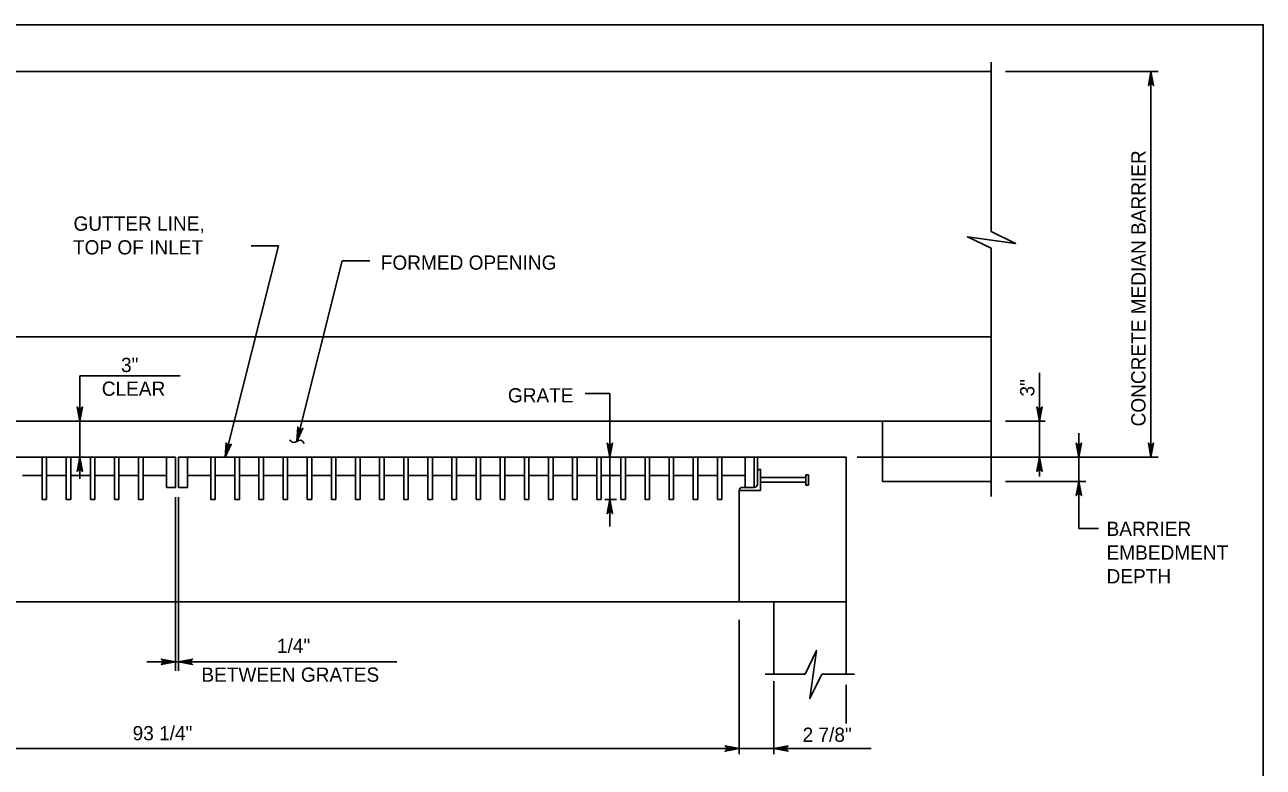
# Model space of a CAD drawing. Extents: x 2087776 to 2104538, y 970919 to 982612.
# Drawn here: x 2095145 to 2096001, y 980101 to 980614 of the extents above; entities that cross this region are included whole.
import ezdxf

# ---------------------------------------------------------------- set-up
doc = ezdxf.new("R2010")
doc.units = 0
doc.layers.add('1', color=7, linetype='Continuous')

msp = doc.modelspace()

# ---------------------------------------------------------------- linework, layer by layer
at = {"layer": '1'}
for p, q in [((2095812.65, 980581.92), (2094447.44, 980581.92)), ((2095812.65, 980471.33), (2095812.65, 980588.39)), ((2095928.09, 980581.92), (2095822.55, 980581.92)), ((2095923.19, 980315.25), (2095923.19, 980581.92)), ((2095320.32, 980461.38), (2095283.56, 980315.25)), ((2095301.4, 980461.38), (2095320.32, 980461.38)), ((2095812.65, 980288.1), (2095812.65, 980459.79)), ((2095364.44, 980451.01), (2095333.05, 980326.22)), ((2095364.44, 980451.01), (2095383.36, 980451.01)), ((2095812.65, 980398.58), (2094447.44, 980398.58)), ((2095183.02, 980371.54), (2095183.02, 980300.35)), ((2095183.02, 980371.54), (2095252.49, 980371.54)), ((2095846.17, 980301.92), (2095846.17, 980373.7)), ((2095549.36, 980359.44), (2095532.33, 980359.44)), ((2095549.36, 980359.44), (2095549.36, 980267.29)), ((2095812.65, 980340.25), (2094447.44, 980340.25)), ((2095737.65, 980340.25), (2095737.65, 980298.58)), ((2095850.08, 980340.25), (2095822.55, 980340.25)), ((2095873.36, 980266.07), (2095873.36, 980332.01)), ((2095249.11, 980315.25), (2094787.65, 980315.25)), ((2095156.98, 980315.25), (2095156.98, 980286.08)), ((2095160.11, 980315.25), (2095160.11, 980286.08)), ((2095173.65, 980315.25), (2095173.65, 980286.08)), ((2095176.78, 980315.25), (2095176.78, 980286.08)), ((2095190.32, 980315.25), (2095190.32, 980286.08)), ((2095193.45, 980315.25), (2095193.45, 980286.08)), ((2095206.99, 980315.25), (2095206.99, 980286.08)), ((2095210.12, 980315.25), (2095210.12, 980286.08)), ((2095223.66, 980315.25), (2095223.66, 980286.08)), ((2095226.79, 980315.25), (2095226.79, 980286.08)), ((2095242.86, 980294.41), (2095242.86, 980315.25)), ((2095249.11, 980294.41), (2095249.11, 980315.25)), ((2095251.19, 980294.41), (2095251.19, 980315.25)), ((2095712.65, 980315.25), (2095251.19, 980315.25)), ((2095257.44, 980294.41), (2095257.44, 980315.25)), ((2095273.51, 980315.25), (2095273.51, 980286.08)), ((2095276.64, 980315.25), (2095276.64, 980286.08)), ((2095290.18, 980315.25), (2095290.18, 980286.08)), ((2095293.31, 980315.25), (2095293.31, 980286.08)), ((2095306.85, 980315.25), (2095306.85, 980286.08)), ((2095309.98, 980315.25), (2095309.98, 980286.08)), ((2095323.52, 980315.25), (2095323.52, 980286.08)), ((2095326.65, 980315.25), (2095326.65, 980286.08)), ((2095340.19, 980315.25), (2095340.19, 980286.08)), ((2095343.32, 980315.25), (2095343.32, 980286.08)), ((2095356.86, 980315.25), (2095356.86, 980286.08)), ((2095359.99, 980315.25), (2095359.99, 980286.08)), ((2095373.53, 980315.25), (2095373.53, 980286.08)), ((2095376.66, 980315.25), (2095376.66, 980286.08)), ((2095390.2, 980315.25), (2095390.2, 980286.08)), ((2095393.33, 980315.25), (2095393.33, 980286.08)), ((2095406.87, 980315.25), (2095406.87, 980286.08)), ((2095410, 980315.25), (2095410, 980286.08)), ((2095423.54, 980315.25), (2095423.54, 980286.08)), ((2095426.67, 980315.25), (2095426.67, 980286.08)), ((2095440.21, 980315.25), (2095440.21, 980286.08)), ((2095443.34, 980315.25), (2095443.34, 980286.08)), ((2095456.88, 980315.25), (2095456.88, 980286.08)), ((2095460.01, 980315.25), (2095460.01, 980286.08)), ((2095473.55, 980315.25), (2095473.55, 980286.08)), ((2095476.68, 980315.25), (2095476.68, 980286.08)), ((2095490.22, 980315.25), (2095490.22, 980286.08)), ((2095493.35, 980315.25), (2095493.35, 980286.08)), ((2095506.89, 980315.25), (2095506.89, 980286.08)), ((2095510.02, 980315.25), (2095510.02, 980286.08)), ((2095523.56, 980315.25), (2095523.56, 980286.08)), ((2095526.69, 980315.25), (2095526.69, 980286.08)), ((2095540.23, 980315.25), (2095540.23, 980286.08)), ((2095543.36, 980315.25), (2095543.36, 980286.08)), ((2095556.9, 980315.25), (2095556.9, 980286.08)), ((2095560.03, 980315.25), (2095560.03, 980286.08)), ((2095573.57, 980315.25), (2095573.57, 980286.08)), ((2095576.7, 980315.25), (2095576.7, 980286.08)), ((2095590.24, 980315.25), (2095590.24, 980286.08)), ((2095593.37, 980315.25), (2095593.37, 980286.08)), ((2095606.91, 980315.25), (2095606.91, 980286.08)), ((2095610.04, 980315.25), (2095610.04, 980286.08)), ((2095623.58, 980315.25), (2095623.58, 980286.08)), ((2095626.71, 980315.25), (2095626.71, 980286.08)), ((2095642.86, 980315.25), (2095642.86, 980294.41)), ((2095649.11, 980315.25), (2095649.11, 980294.41)), ((2095651.19, 980315.25), (2095651.19, 980304.83)), ((2095712.65, 980315.25), (2095712.65, 980165.41)), ((2095928.09, 980315.25), (2095720.16, 980315.25)), ((2095156.98, 980302.75), (2095143.44, 980302.75)), ((2095173.65, 980302.75), (2095160.11, 980302.75)), ((2095190.32, 980302.75), (2095176.78, 980302.75)), ((2095206.99, 980302.75), (2095193.45, 980302.75)), ((2095223.66, 980302.75), (2095210.12, 980302.75)), ((2095242.86, 980302.75), (2095226.79, 980302.75)), ((2095257.44, 980302.75), (2095273.51, 980302.75)), ((2095276.64, 980302.75), (2095290.18, 980302.75)), ((2095293.31, 980302.75), (2095306.85, 980302.75)), ((2095309.98, 980302.75), (2095323.52, 980302.75)), ((2095326.65, 980302.75), (2095340.19, 980302.75)), ((2095343.32, 980302.75), (2095356.86, 980302.75)), ((2095359.99, 980302.75), (2095373.53, 980302.75)), ((2095376.66, 980302.75), (2095390.2, 980302.75)), ((2095393.33, 980302.75), (2095406.87, 980302.75)), ((2095410, 980302.75), (2095423.54, 980302.75)), ((2095426.67, 980302.75), (2095440.21, 980302.75)), ((2095443.34, 980302.75), (2095456.88, 980302.75)), ((2095460.01, 980302.75), (2095473.55, 980302.75)), ((2095476.68, 980302.75), (2095490.22, 980302.75)), ((2095493.35, 980302.75), (2095506.89, 980302.75)), ((2095510.02, 980302.75), (2095523.56, 980302.75)), ((2095526.69, 980302.75), (2095540.23, 980302.75)), ((2095543.36, 980302.75), (2095556.9, 980302.75)), ((2095560.03, 980302.75), (2095573.57, 980302.75)), ((2095576.7, 980302.75), (2095590.24, 980302.75)), ((2095593.37, 980302.75), (2095606.91, 980302.75)), ((2095610.04, 980302.75), (2095623.58, 980302.75)), ((2095626.71, 980302.75), (2095642.86, 980302.75)), ((2095651.19, 980304.83), (2095651.19, 980296.5)), ((2095653.28, 980292.33), (2095653.28, 980306.91)), ((2095653.28, 980301.18), (2095684.6, 980301.18)), ((2095684.6, 980296.06), (2095684.6, 980303.18)), ((2095684.6, 980303.18), (2095686.6, 980303.18)), ((2095686.6, 980296.06), (2095686.6, 980303.18)), ((2095242.86, 980294.41), (2095249.11, 980294.41)), ((2095257.44, 980294.41), (2095251.19, 980294.41)), ((2095638.69, 980292.33), (2095638.69, 980215.41)), ((2095638.69, 980292.33), (2095653.28, 980292.33)), ((2095649.11, 980294.42), (2095640.77, 980294.42)), ((2095653.28, 980298.06), (2095684.6, 980298.06)), ((2095684.6, 980296.06), (2095686.6, 980296.06)), ((2095812.65, 980298.58), (2095737.65, 980298.58)), ((2095878.06, 980298.58), (2095822.55, 980298.58)), ((2095160.11, 980286.08), (2095156.98, 980286.08)), ((2095176.78, 980286.08), (2095173.65, 980286.08)), ((2095193.45, 980286.08), (2095190.32, 980286.08)), ((2095210.12, 980286.08), (2095206.99, 980286.08)), ((2095226.79, 980286.08), (2095223.66, 980286.08)), ((2095249.11, 980167.59), (2095249.11, 980287.75)), ((2095251.19, 980167.59), (2095251.19, 980287.75)), ((2095273.51, 980286.08), (2095276.64, 980286.08)), ((2095290.18, 980286.08), (2095293.31, 980286.08)), ((2095306.85, 980286.08), (2095309.98, 980286.08)), ((2095323.52, 980286.08), (2095326.65, 980286.08)), ((2095340.19, 980286.08), (2095343.32, 980286.08)), ((2095356.86, 980286.08), (2095359.99, 980286.08)), ((2095373.53, 980286.08), (2095376.66, 980286.08)), ((2095390.2, 980286.08), (2095393.33, 980286.08)), ((2095406.87, 980286.08), (2095410, 980286.08)), ((2095423.54, 980286.08), (2095426.67, 980286.08)), ((2095440.21, 980286.08), (2095443.34, 980286.08)), ((2095456.88, 980286.08), (2095460.01, 980286.08)), ((2095473.55, 980286.08), (2095476.68, 980286.08)), ((2095490.22, 980286.08), (2095493.35, 980286.08)), ((2095506.89, 980286.08), (2095510.02, 980286.08)), ((2095523.56, 980286.08), (2095526.69, 980286.08)), ((2095540.23, 980286.08), (2095543.36, 980286.08)), ((2095545.93, 980286.08), (2095553.77, 980286.08)), ((2095556.9, 980286.08), (2095560.03, 980286.08)), ((2095573.57, 980286.08), (2095576.7, 980286.08)), ((2095590.24, 980286.08), (2095593.37, 980286.08)), ((2095606.91, 980286.08), (2095610.04, 980286.08)), ((2095623.58, 980286.08), (2095626.71, 980286.08)), ((2095886.83, 980266.07), (2095873.36, 980266.07)), ((2095712.65, 980215.41), (2094787.65, 980215.41)), ((2095662.65, 980215.41), (2095662.65, 980165.41)), ((2095638.69, 980110.11), (2095638.69, 980202.81)), ((2095229.34, 980173.9), (2095402.09, 980173.9)), ((2095656.52, 980165.41), (2095684.29, 980165.41)), ((2095695.85, 980165.41), (2095718.21, 980165.41)), ((2095662.65, 980110.11), (2095662.65, 980160.59)), ((2095712.65, 980131.24), (2095712.65, 980157.87)), ((2094775.29, 980113.9), (2095729.81, 980113.9))]:
    msp.add_line(p, q, dxfattribs=at)
for points in [[(2096000.74, 978763.82), (2096000.74, 980614.22), (2093422, 980614.22), (2093422, 978763.82), (2096000.74, 978763.82), (2096000.74, 978850.3), (2095344.57, 978850.3), (2095344.57, 979062.5), (2096000.74, 979062.5), (2096000.74, 979157.53), (2095344.57, 979157.53), (2095344.57, 978763.82), (2095603.11, 978763.82), (2095603.11, 978850.3), (2095603.11, 978763.82), (2095855.73, 978763.82), (2095855.73, 978850.3), (2095855.73, 978809.9), (2096000.74, 978809.9)], [(2095923.19, 980581.92), (2095925.02, 980572.13), (2095924.76, 980572.51), (2095924.5, 980572.88), (2095924.17, 980573.08), (2095923.85, 980573.27), (2095923.52, 980573.33), (2095923.19, 980573.39), (2095922.86, 980573.33), (2095922.53, 980573.27), (2095922.21, 980573.08), (2095921.88, 980572.88), (2095921.62, 980572.51), (2095921.36, 980572.13), (2095923.19, 980581.92), (2095921.62, 980572.51), (2095921.88, 980572.88), (2095923.19, 980581.92), (2095922.21, 980573.08), (2095922.53, 980573.27), (2095923.19, 980581.92), (2095922.86, 980573.33), (2095923.19, 980573.39), (2095923.19, 980581.92), (2095923.52, 980573.33), (2095923.85, 980573.27), (2095923.19, 980581.92), (2095924.17, 980573.08), (2095924.5, 980572.88), (2095923.19, 980581.92), (2095924.76, 980572.51)], [(2095812.65, 980471.33), (2095829.67, 980463), (2095796.37, 980467.53), (2095812.65, 980459.79)], [(2095183.02, 980340.25), (2095181.18, 980350.03), (2095181.44, 980349.65), (2095181.7, 980349.28), (2095182.03, 980349.08), (2095182.36, 980348.89), (2095182.69, 980348.83), (2095183.02, 980348.78), (2095183.34, 980348.83), (2095183.67, 980348.89), (2095184, 980349.08), (2095184.33, 980349.28), (2095184.59, 980349.65), (2095184.85, 980350.03), (2095183.02, 980340.25), (2095184.59, 980349.65), (2095184.33, 980349.28), (2095183.02, 980340.25), (2095184, 980349.08), (2095183.67, 980348.89), (2095183.02, 980340.25), (2095183.34, 980348.83), (2095183.02, 980348.78), (2095183.02, 980340.25), (2095182.69, 980348.83), (2095182.36, 980348.89), (2095183.02, 980340.25), (2095182.03, 980349.08), (2095181.7, 980349.28), (2095183.02, 980340.25), (2095181.44, 980349.65)], [(2095846.17, 980340.25), (2095844.34, 980350.03), (2095844.6, 980349.65), (2095844.86, 980349.28), (2095845.19, 980349.08), (2095845.52, 980348.89), (2095845.84, 980348.83), (2095846.17, 980348.78), (2095846.5, 980348.83), (2095846.83, 980348.89), (2095847.16, 980349.08), (2095847.48, 980349.28), (2095847.75, 980349.65), (2095848.01, 980350.03), (2095846.17, 980340.25), (2095847.75, 980349.65), (2095847.48, 980349.28), (2095846.17, 980340.25), (2095847.16, 980349.08), (2095846.83, 980348.89), (2095846.17, 980340.25), (2095846.5, 980348.83), (2095846.17, 980348.78), (2095846.17, 980340.25), (2095845.84, 980348.83), (2095845.52, 980348.89), (2095846.17, 980340.25), (2095845.19, 980349.08), (2095844.86, 980349.28), (2095846.17, 980340.25), (2095844.6, 980349.65)], [(2095333.05, 980326.22), (2095333.66, 980336.16), (2095333.82, 980335.73), (2095333.98, 980335.3), (2095334.26, 980335.03), (2095334.53, 980334.76), (2095334.83, 980334.63), (2095335.14, 980334.49), (2095335.47, 980334.47), (2095335.8, 980334.44), (2095336.16, 980334.55), (2095336.53, 980334.66), (2095336.88, 980334.96), (2095337.22, 980335.26), (2095333.05, 980326.22), (2095336.88, 980334.96), (2095336.53, 980334.66), (2095333.05, 980326.22), (2095336.16, 980334.55), (2095335.8, 980334.44), (2095333.05, 980326.22), (2095335.47, 980334.47), (2095335.14, 980334.49), (2095333.05, 980326.22), (2095334.83, 980334.63), (2095334.53, 980334.76), (2095333.05, 980326.22), (2095334.26, 980335.03), (2095333.98, 980335.3), (2095333.05, 980326.22), (2095333.82, 980335.73)], [(2095283.56, 980315.25), (2095284.17, 980325.18), (2095284.33, 980324.75), (2095284.49, 980324.32), (2095284.76, 980324.06), (2095285.03, 980323.79), (2095285.34, 980323.65), (2095285.64, 980323.52), (2095285.97, 980323.49), (2095286.31, 980323.47), (2095286.67, 980323.58), (2095287.04, 980323.68), (2095287.38, 980323.99), (2095287.73, 980324.29), (2095283.56, 980315.25), (2095287.38, 980323.99), (2095287.04, 980323.68), (2095283.56, 980315.25), (2095286.67, 980323.58), (2095286.31, 980323.47), (2095283.56, 980315.25), (2095285.97, 980323.49), (2095285.64, 980323.52), (2095283.56, 980315.25), (2095285.34, 980323.65), (2095285.03, 980323.79), (2095283.56, 980315.25), (2095284.76, 980324.06), (2095284.49, 980324.32), (2095283.56, 980315.25), (2095284.33, 980324.75)], [(2095549.36, 980315.25), (2095547.52, 980325.03), (2095547.79, 980324.65), (2095548.05, 980324.28), (2095548.38, 980324.08), (2095548.7, 980323.89), (2095549.03, 980323.83), (2095549.36, 980323.78), (2095549.69, 980323.83), (2095550.02, 980323.89), (2095550.34, 980324.08), (2095550.67, 980324.28), (2095550.93, 980324.65), (2095551.19, 980325.03), (2095549.36, 980315.25), (2095550.93, 980324.65), (2095550.67, 980324.28), (2095549.36, 980315.25), (2095550.34, 980324.08), (2095550.02, 980323.89), (2095549.36, 980315.25), (2095549.69, 980323.83), (2095549.36, 980323.78), (2095549.36, 980315.25), (2095549.03, 980323.83), (2095548.7, 980323.89), (2095549.36, 980315.25), (2095548.38, 980324.08), (2095548.05, 980324.28), (2095549.36, 980315.25), (2095547.79, 980324.65)], [(2095873.36, 980315.25), (2095871.52, 980325.03), (2095871.78, 980324.65), (2095872.04, 980324.28), (2095872.37, 980324.08), (2095872.7, 980323.89), (2095873.03, 980323.83), (2095873.36, 980323.78), (2095873.69, 980323.83), (2095874.01, 980323.89), (2095874.34, 980324.08), (2095874.67, 980324.28), (2095874.93, 980324.65), (2095875.19, 980325.03), (2095873.36, 980315.25), (2095874.93, 980324.65), (2095874.67, 980324.28), (2095873.36, 980315.25), (2095874.34, 980324.08), (2095874.01, 980323.89), (2095873.36, 980315.25), (2095873.69, 980323.83), (2095873.36, 980323.78), (2095873.36, 980315.25), (2095873.03, 980323.83), (2095872.7, 980323.89), (2095873.36, 980315.25), (2095872.37, 980324.08), (2095872.04, 980324.28), (2095873.36, 980315.25), (2095871.78, 980324.65)], [(2095923.19, 980315.25), (2095921.36, 980325.03), (2095921.62, 980324.65), (2095921.88, 980324.28), (2095922.21, 980324.08), (2095922.53, 980323.89), (2095922.86, 980323.83), (2095923.19, 980323.78), (2095923.52, 980323.83), (2095923.85, 980323.89), (2095924.17, 980324.08), (2095924.5, 980324.28), (2095924.76, 980324.65), (2095925.02, 980325.03), (2095923.19, 980315.25), (2095924.76, 980324.65), (2095924.5, 980324.28), (2095923.19, 980315.25), (2095924.17, 980324.08), (2095923.85, 980323.89), (2095923.19, 980315.25), (2095923.52, 980323.83), (2095923.19, 980323.78), (2095923.19, 980315.25), (2095922.86, 980323.83), (2095922.53, 980323.89), (2095923.19, 980315.25), (2095922.21, 980324.08), (2095921.88, 980324.28), (2095923.19, 980315.25), (2095921.62, 980324.65)], [(2095183.02, 980315.25), (2095184.85, 980305.46), (2095184.59, 980305.84), (2095184.33, 980306.21), (2095184, 980306.41), (2095183.67, 980306.6), (2095183.34, 980306.66), (2095183.02, 980306.72), (2095182.69, 980306.66), (2095182.36, 980306.6), (2095182.03, 980306.41), (2095181.7, 980306.21), (2095181.44, 980305.84), (2095181.18, 980305.46), (2095183.02, 980315.25), (2095181.44, 980305.84), (2095181.7, 980306.21), (2095183.02, 980315.25), (2095182.03, 980306.41), (2095182.36, 980306.6), (2095183.02, 980315.25), (2095182.69, 980306.66), (2095183.02, 980306.72), (2095183.02, 980315.25), (2095183.34, 980306.66), (2095183.67, 980306.6), (2095183.02, 980315.25), (2095184, 980306.41), (2095184.33, 980306.21), (2095183.02, 980315.25), (2095184.59, 980305.84)], [(2095846.17, 980315.25), (2095848.01, 980305.46), (2095847.75, 980305.84), (2095847.48, 980306.21), (2095847.16, 980306.41), (2095846.83, 980306.6), (2095846.5, 980306.66), (2095846.17, 980306.72), (2095845.84, 980306.66), (2095845.52, 980306.6), (2095845.19, 980306.41), (2095844.86, 980306.21), (2095844.6, 980305.84), (2095844.34, 980305.46), (2095846.17, 980315.25), (2095844.6, 980305.84), (2095844.86, 980306.21), (2095846.17, 980315.25), (2095845.19, 980306.41), (2095845.52, 980306.6), (2095846.17, 980315.25), (2095845.84, 980306.66), (2095846.17, 980306.72), (2095846.17, 980315.25), (2095846.5, 980306.66), (2095846.83, 980306.6), (2095846.17, 980315.25), (2095847.16, 980306.41), (2095847.48, 980306.21), (2095846.17, 980315.25), (2095847.75, 980305.84)], [(2095873.36, 980298.58), (2095875.19, 980288.79), (2095874.93, 980289.17), (2095874.67, 980289.54), (2095874.34, 980289.74), (2095874.01, 980289.93), (2095873.69, 980289.99), (2095873.36, 980290.05), (2095873.03, 980289.99), (2095872.7, 980289.93), (2095872.37, 980289.74), (2095872.04, 980289.54), (2095871.78, 980289.17), (2095871.52, 980288.79), (2095873.36, 980298.58), (2095871.78, 980289.17), (2095872.04, 980289.54), (2095873.36, 980298.58), (2095872.37, 980289.74), (2095872.7, 980289.93), (2095873.36, 980298.58), (2095873.03, 980289.99), (2095873.36, 980290.05), (2095873.36, 980298.58), (2095873.69, 980289.99), (2095874.01, 980289.93), (2095873.36, 980298.58), (2095874.34, 980289.74), (2095874.67, 980289.54), (2095873.36, 980298.58), (2095874.93, 980289.17)], [(2095549.36, 980286.08), (2095551.19, 980276.29), (2095550.93, 980276.67), (2095550.67, 980277.04), (2095550.34, 980277.24), (2095550.02, 980277.43), (2095549.69, 980277.49), (2095549.36, 980277.55), (2095549.03, 980277.49), (2095548.7, 980277.43), (2095548.38, 980277.24), (2095548.05, 980277.04), (2095547.79, 980276.67), (2095547.52, 980276.29), (2095549.36, 980286.08), (2095547.79, 980276.67), (2095548.05, 980277.04), (2095549.36, 980286.08), (2095548.38, 980277.24), (2095548.7, 980277.43), (2095549.36, 980286.08), (2095549.03, 980277.49), (2095549.36, 980277.55), (2095549.36, 980286.08), (2095549.69, 980277.49), (2095550.02, 980277.43), (2095549.36, 980286.08), (2095550.34, 980277.24), (2095550.67, 980277.04), (2095549.36, 980286.08), (2095550.93, 980276.67)], [(2095695.84, 980165.41), (2095687.51, 980148.4), (2095692.04, 980181.7), (2095684.29, 980165.41)], [(2095249.11, 980173.9), (2095239.33, 980172.06), (2095239.7, 980172.32), (2095240.08, 980172.58), (2095240.27, 980172.91), (2095240.47, 980173.24), (2095240.53, 980173.57), (2095240.58, 980173.9), (2095240.53, 980174.22), (2095240.47, 980174.55), (2095240.27, 980174.88), (2095240.08, 980175.21), (2095239.7, 980175.47), (2095239.33, 980175.73), (2095249.11, 980173.9), (2095239.7, 980175.47), (2095240.08, 980175.21), (2095249.11, 980173.9), (2095240.27, 980174.88), (2095240.47, 980174.55), (2095249.11, 980173.9), (2095240.53, 980174.22), (2095240.58, 980173.9), (2095249.11, 980173.9), (2095240.53, 980173.57), (2095240.47, 980173.24), (2095249.11, 980173.9), (2095240.27, 980172.91), (2095240.08, 980172.58), (2095249.11, 980173.9), (2095239.7, 980172.32)], [(2095251.19, 980173.9), (2095260.98, 980175.73), (2095260.6, 980175.47), (2095260.22, 980175.21), (2095260.03, 980174.88), (2095259.83, 980174.55), (2095259.78, 980174.22), (2095259.72, 980173.9), (2095259.78, 980173.57), (2095259.83, 980173.24), (2095260.03, 980172.91), (2095260.22, 980172.58), (2095260.6, 980172.32), (2095260.98, 980172.06), (2095251.19, 980173.9), (2095260.6, 980172.32), (2095260.22, 980172.58), (2095251.19, 980173.9), (2095260.03, 980172.91), (2095259.83, 980173.24), (2095251.19, 980173.9), (2095259.78, 980173.57), (2095259.72, 980173.9), (2095251.19, 980173.9), (2095259.78, 980174.22), (2095259.83, 980174.55), (2095251.19, 980173.9), (2095260.03, 980174.88), (2095260.22, 980175.21), (2095251.19, 980173.9), (2095260.6, 980175.47)], [(2095638.69, 980113.9), (2095628.91, 980112.06), (2095629.28, 980112.32), (2095629.66, 980112.58), (2095629.85, 980112.91), (2095630.05, 980113.24), (2095630.11, 980113.57), (2095630.16, 980113.9), (2095630.11, 980114.22), (2095630.05, 980114.55), (2095629.85, 980114.88), (2095629.66, 980115.21), (2095629.28, 980115.47), (2095628.91, 980115.73), (2095638.69, 980113.9), (2095629.28, 980115.47), (2095629.66, 980115.21), (2095638.69, 980113.9), (2095629.85, 980114.88), (2095630.05, 980114.55), (2095638.69, 980113.9), (2095630.11, 980114.22), (2095630.16, 980113.9), (2095638.69, 980113.9), (2095630.11, 980113.57), (2095630.05, 980113.24), (2095638.69, 980113.9), (2095629.85, 980112.91), (2095629.66, 980112.58), (2095638.69, 980113.9), (2095629.28, 980112.32)], [(2095662.65, 980113.9), (2095672.44, 980115.73), (2095672.06, 980115.47), (2095671.68, 980115.21), (2095671.49, 980114.88), (2095671.29, 980114.55), (2095671.24, 980114.22), (2095671.18, 980113.9), (2095671.24, 980113.57), (2095671.29, 980113.24), (2095671.49, 980112.91), (2095671.68, 980112.58), (2095672.06, 980112.32), (2095672.44, 980112.06), (2095662.65, 980113.9), (2095672.06, 980112.32), (2095671.68, 980112.58), (2095662.65, 980113.9), (2095671.49, 980112.91), (2095671.29, 980113.24), (2095662.65, 980113.9), (2095671.24, 980113.57), (2095671.18, 980113.9), (2095662.65, 980113.9), (2095671.24, 980114.22), (2095671.29, 980114.55), (2095662.65, 980113.9), (2095671.49, 980114.88), (2095671.68, 980115.21), (2095662.65, 980113.9), (2095672.06, 980115.47)]]:
    msp.add_lwpolyline(points, dxfattribs=at)
for centre, start, end in [((2095653.28, 980304.83), 90, 180), ((2095640.77, 980292.33), 90, 180), ((2095649.11, 980296.5), 270, 0)]:
    msp.add_arc(centre, 2.08, start, end, dxfattribs=at)
msp.add_spline([(2095337.99, 980324.87), (2095335.61, 980327.03), (2095330.47, 980325.4), (2095328.09, 980327.4)], degree=3, dxfattribs=at)

# ---------------------------------------------------------------- texts
for s, height, rotation, p in [('CONCRETE MEDIAN BARRIER', 9.8425, 90, (2095919.4, 980336.57)), ('3"', 9.843, 90, (2095842.6, 980357.25)), ('GRATE', 9.843, 360, (2095478.84, 980353.15))]:
    msp.add_text(s, height=height, rotation=rotation, dxfattribs=at).set_placement(p)
for s, height, p in [('GUTTER LINE,', 9.8425, (2095178.67, 980471.84)), ('TOP OF INLET', 9.8425, (2095178.32, 980455.44)), ('FORMED OPENING', 9.8425, (2095391.01, 980444.91)), ('3"', 9.843, (2095211.52, 980374.15)), ('CLEAR', 9.843, (2095198.23, 980357.74)), ('BARRIER', 9.843, (2095892.49, 980260.87)), ('EMBEDMENT', 9.843, (2095892.49, 980244.46)), ('DEPTH', 9.843, (2095892.49, 980228.06)), ('1/4"', 9.843, (2095319.28, 980179.98)), ('BETWEEN GRATES', 9.8425, (2095267.04, 980160.06)), ('93 1/4"', 9.843, (2095219.53, 980119.61)), ('2 7/8"', 9.843, (2095682.47, 980118.53))]:
    msp.add_text(s, height=height, dxfattribs=at).set_placement(p)

doc.saveas('drawing.dxf')
